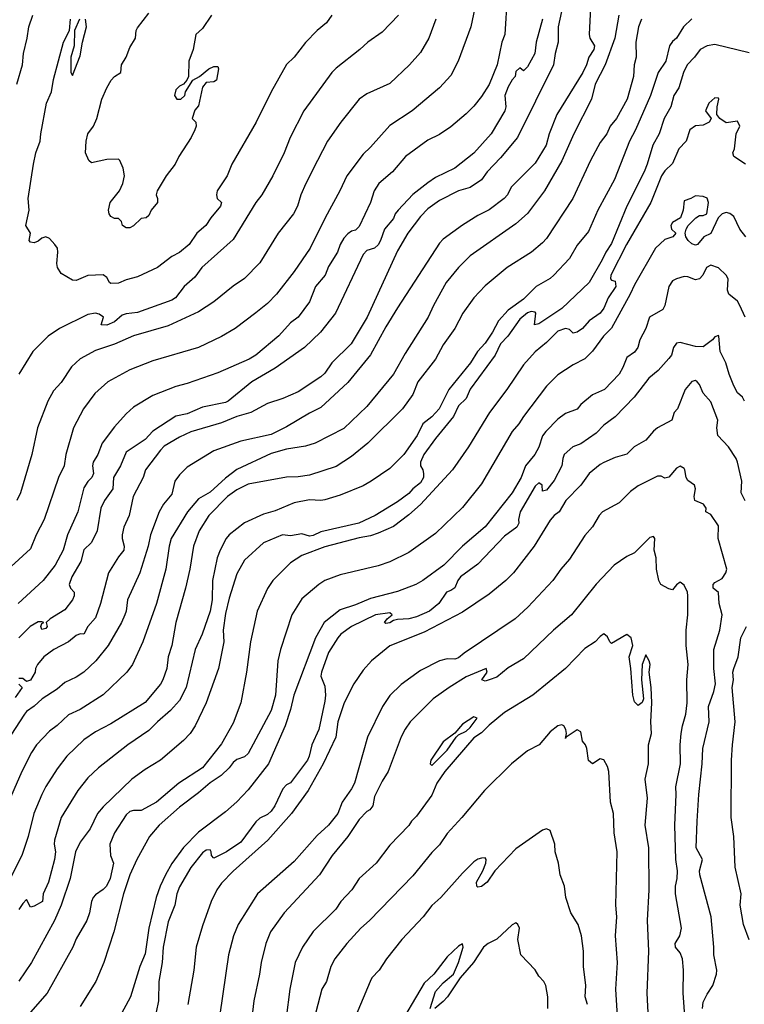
# Model space of a CAD drawing. Header units: metres. Extents: x -46681 to -43747, y -240911 to -237677.
# Tile 430 of 656: x -44526 to -44431, y -239798 to -239670. Entities that reach past the tile are written whole.
import ezdxf

# ---------------------------------------------------------------- set-up
doc = ezdxf.new("R2010")
doc.units = ezdxf.units.M
doc.layers.add('CONTOUR_INDEX', color=1, linetype='Continuous')
doc.layers.add('CONTOUR_INTER', color=3, linetype='Continuous')

msp = doc.modelspace()

# ---------------------------------------------------------------- linework, layer by layer
at = {"layer": 'CONTOUR_INDEX'}
for points, elevation in [([(-44454.43, -239667.52), (-44455.09, -239670.52), (-44455.09, -239672.52), (-44455.48, -239674.02), (-44455.7, -239675.52), (-44460.41, -239685.02), (-44462.6, -239687.68), (-44464.35, -239689.52), (-44465.1, -239690.58), (-44466.6, -239691.58), (-44468.1, -239692.02), (-44470.6, -239693.28), (-44472.1, -239694.35), (-44473.1, -239695.37), (-44474.72, -239697.52), (-44476.1, -239699.84), (-44480.05, -239708.52), (-44482.13, -239712.02), (-44484.66, -239714.52), (-44485.6, -239715.85), (-44486.1, -239716.35), (-44489.1, -239718.33), (-44491.1, -239719.19), (-44493.1, -239719.84), (-44495.27, -239721.02), (-44497.1, -239721.53), (-44499.1, -239722.35), (-44503.1, -239723.53), (-44504.6, -239724.23), (-44506.6, -239725.44), (-44507.1, -239725.93), (-44509.04, -239728.52), (-44509.37, -239729.52), (-44510.66, -239732.02), (-44511.17, -239734.52), (-44511.89, -239736.02), (-44512.09, -239737.02), (-44512.1, -239737.52), (-44511.85, -239738.52), (-44511.9, -239739.02), (-44512.6, -239739.9), (-44513.87, -239742.02), (-44514.93, -239746.02), (-44515.6, -239747.9), (-44516.6, -239749.02), (-44517.1, -239750.04), (-44517.6, -239749.99), (-44518.1, -239750.19), (-44519.1, -239751.05), (-44521.04, -239752.02), (-44522.36, -239753.02), (-44523.17, -239754.02), (-44523.45, -239754.52), (-44523.46, -239755.02), (-44524.1, -239756.04), (-44524.6, -239756.22), (-44525.1, -239755.85), (-44525.6, -239755.82)], 110), ([(-44525.86, -239678.02), (-44525.15, -239675.52), (-44525, -239674.02), (-44524.51, -239672.02), (-44524.31, -239670.52), (-44523.79, -239669.02)], 115), ([(-44475.97, -239669.02), (-44478.1, -239671.24), (-44479.98, -239672.52), (-44481.01, -239673.52), (-44484.1, -239675.93), (-44484.66, -239676.52), (-44488.34, -239681.52), (-44490.13, -239685.02), (-44490.92, -239687.02), (-44492.4, -239690.02), (-44493.83, -239692.52), (-44494.61, -239693.52), (-44497.6, -239698.37), (-44501.66, -239702.02), (-44502.6, -239703.31), (-44504, -239704.52), (-44505.13, -239706.02), (-44505.6, -239706.33), (-44510.1, -239707.94), (-44511.6, -239708.1), (-44512.1, -239708.29), (-44513.1, -239709.15), (-44514.1, -239709.59), (-44514.86, -239709.52), (-44514.54, -239708.52), (-44515.1, -239708.15), (-44515.6, -239708.02), (-44516.6, -239708.19), (-44520.28, -239710.02), (-44521.77, -239711.02), (-44523.8, -239713.02), (-44525.62, -239716.02)], 115), ([(-44430.1, -239673.94), (-44434.6, -239672.86), (-44435.6, -239673.02), (-44436.51, -239673.52), (-44437.23, -239674.52), (-44438.22, -239675.52), (-44438.66, -239676.52), (-44439.27, -239678.52), (-44439.95, -239679.52), (-44440.34, -239681.02), (-44441.19, -239682.52), (-44441.84, -239684.52), (-44442.69, -239686.02), (-44443.41, -239688.52), (-44443.83, -239689.52), (-44446.07, -239694.02), (-44448.1, -239698.9), (-44448.85, -239700.02), (-44449.3, -239701.02), (-44451.01, -239704.02), (-44454.6, -239707.4), (-44457.6, -239709.42), (-44458.16, -239709.52), (-44458, -239708.02), (-44458.1, -239707.9), (-44458.6, -239707.79), (-44459.1, -239707.97), (-44460.1, -239708.81), (-44461.67, -239711.02), (-44462.6, -239712.03), (-44463.32, -239713.52), (-44466.6, -239717.98), (-44467.1, -239719.17), (-44468.1, -239720.16), (-44468.76, -239721.52), (-44471.1, -239724.41), (-44472.63, -239726.52), (-44473.1, -239727.52), (-44473.08, -239728.02), (-44472.77, -239728.52), (-44472.68, -239729.02), (-44472.7, -239729.52), (-44473.1, -239730.24), (-44474.08, -239731.02), (-44474.6, -239731.61), (-44476.1, -239732.73), (-44479, -239734.52), (-44481.14, -239735.52), (-44486.1, -239736.63), (-44487.1, -239737.11), (-44487.6, -239737.21), (-44488.6, -239736.91), (-44490.1, -239737.18), (-44491.11, -239737.02), (-44493.6, -239738.06), (-44496.1, -239740.35), (-44497.1, -239742.14), (-44498.1, -239745.32), (-44498.6, -239747.35), (-44498.89, -239749.52), (-44498.79, -239751.02), (-44499.51, -239754.52), (-44501.11, -239759.02), (-44502.57, -239762.02), (-44503.22, -239763.02), (-44504.1, -239763.94), (-44507.08, -239766.52), (-44509.1, -239767.74), (-44510.84, -239769.02), (-44514.6, -239772.64), (-44515.31, -239773.52), (-44516.3, -239775.52), (-44517.6, -239777.27), (-44518.2, -239778.52), (-44518.9, -239782.02), (-44520.08, -239785.52), (-44520.95, -239787.52), (-44523.96, -239793.02), (-44525.6, -239795.45)], 105), ([(-44430.6, -239732.59), (-44431.15, -239731.52), (-44431.05, -239730.02), (-44431.6, -239727.52), (-44431.8, -239727.02), (-44432.8, -239725.52), (-44434.19, -239724.02), (-44434.34, -239723.02), (-44434.18, -239722.02), (-44435.1, -239719.6), (-44436.1, -239718.5), (-44436.6, -239717.36), (-44436.88, -239717.02), (-44437.1, -239716.84), (-44437.6, -239716.94), (-44438.46, -239718.02), (-44439.45, -239720.52), (-44439.88, -239721.02), (-44440.19, -239722.02), (-44442.1, -239723.04), (-44442.6, -239723.44), (-44443.6, -239724.62), (-44445.11, -239725.52), (-44446.1, -239726.46), (-44447.6, -239726.91), (-44449.1, -239727.57), (-44449.6, -239727.83), (-44451.01, -239729.02), (-44452.11, -239730.52), (-44454.09, -239732.52), (-44454.96, -239734.02), (-44455.6, -239734.48), (-44456.1, -239735.11), (-44458.2, -239738.52), (-44460.91, -239742.02), (-44461.9, -239743.02), (-44464.1, -239744.81), (-44467.6, -239747.17), (-44472.6, -239749.77), (-44477.1, -239751.54), (-44479.49, -239753.52), (-44480.6, -239754.75), (-44481.78, -239756.52), (-44483.05, -239759.02), (-44483.89, -239761.52), (-44484.17, -239763.52), (-44485.83, -239767.02), (-44487.79, -239770.52), (-44489.96, -239773.52), (-44493.03, -239777.02), (-44497.6, -239781.06), (-44499.1, -239782.64), (-44499.72, -239783.52), (-44500.44, -239785.02), (-44501.6, -239788.22), (-44502.43, -239791.02), (-44502.73, -239794.02), (-44503.52, -239798.52)], 100), ([(-44430.1, -239790.03), (-44430.82, -239788.02), (-44431.27, -239785.52), (-44431.15, -239784.02), (-44431.91, -239780.52), (-44432.11, -239776.52), (-44432.45, -239774.02), (-44432.39, -239766.52), (-44432.29, -239764.52), (-44431.94, -239761.52), (-44432.31, -239757.02), (-44432.12, -239756.02), (-44432.21, -239755.02), (-44432.1, -239754.52), (-44431.52, -239753.02), (-44431.16, -239750.52), (-44430.45, -239749.02)], 100), ([(-44525.6, -239756.57), (-44525.18, -239757.02), (-44526.1, -239758.34)], 110), ([(-44451.25, -239798.52), (-44451.54, -239797.52), (-44451.44, -239796.02), (-44451.75, -239793.52), (-44451.75, -239791.52), (-44452, -239789.52), (-44452.47, -239788.02), (-44453.4, -239786.52), (-44454.08, -239784.52), (-44454.26, -239783.02), (-44454.81, -239781.52), (-44455.05, -239780.02), (-44455.48, -239778.52), (-44455.52, -239777.52), (-44456.1, -239775.73), (-44456.6, -239775.51), (-44457.1, -239775.71), (-44460.6, -239778.12), (-44463.37, -239781.02), (-44464.38, -239782.52), (-44465.1, -239783.08), (-44465.6, -239783.17), (-44465.73, -239783.02), (-44465.74, -239782.52), (-44464.91, -239781.02), (-44464.52, -239780.02), (-44464.47, -239779.52), (-44464.6, -239779.3), (-44465.1, -239779.35), (-44465.6, -239779.5), (-44466.1, -239779.85), (-44467.6, -239781.33), (-44470.43, -239784.52), (-44471.6, -239785.57), (-44472.75, -239787.02), (-44475.52, -239790.02), (-44477.54, -239792.52), (-44478.5, -239794.02), (-44479.43, -239795.02), (-44479.68, -239795.52), (-44482.21, -239801.52)], 95)]:
    msp.add_lwpolyline(points, dxfattribs=dict(at, elevation=elevation))
at = {"layer": 'CONTOUR_INTER'}
for points, elevation in [([(-44465.46, -239665.52), (-44466.51, -239670.52), (-44468.15, -239675.02), (-44469.1, -239676.91), (-44470.6, -239678.52), (-44474.18, -239681.52), (-44477.1, -239683.43), (-44479.6, -239686.3), (-44480.6, -239687.22), (-44482.73, -239690.02), (-44483.64, -239692.02), (-44485.54, -239695.52), (-44487.51, -239699.52), (-44489.6, -239702.54), (-44491.9, -239705.52), (-44493.1, -239706.74), (-44494.6, -239707.99), (-44497.33, -239710.02), (-44499.1, -239711.07), (-44502.1, -239712.49), (-44508.1, -239714.27), (-44511.1, -239715.42), (-44513.99, -239717.02), (-44515.69, -239718.52), (-44517.18, -239720.52), (-44518.48, -239723.02), (-44519.45, -239726.52), (-44519.69, -239728.02), (-44520.44, -239729.52), (-44522.31, -239735.02), (-44523.37, -239737.02), (-44524.1, -239738.85), (-44526.6, -239741.16)], 113), ([(-44461.74, -239666.52), (-44462.06, -239671.52), (-44462.46, -239672.52), (-44463.03, -239675.52), (-44464.1, -239678.08), (-44465.1, -239679.63), (-44466.1, -239680.9), (-44467.1, -239681.93), (-44469.1, -239683.64), (-44470.6, -239684.61), (-44472.1, -239685.35), (-44475.04, -239687.52), (-44476.74, -239689.52), (-44478.53, -239691.02), (-44479.13, -239692.02), (-44479.62, -239693.52), (-44481.1, -239696.66), (-44481.6, -239697.14), (-44482.1, -239697.27), (-44482.6, -239697.61), (-44483.1, -239698.18), (-44483.57, -239699.02), (-44483.92, -239700.02), (-44485.1, -239701.89), (-44485.54, -239703.02), (-44486.83, -239704.52), (-44487.6, -239706.52), (-44489.06, -239708.52), (-44490.1, -239709.28), (-44491.6, -239710.96), (-44494.6, -239713.5), (-44495.51, -239714.02), (-44499.6, -239715.81), (-44503.6, -239717.22), (-44505.1, -239717.61), (-44508.1, -239718.78), (-44510.6, -239720.3), (-44511.6, -239721.2), (-44513.1, -239722.89), (-44514.72, -239725.02), (-44515.27, -239726.52), (-44515.88, -239727.52), (-44516, -239728.02), (-44515.85, -239729.02), (-44516.09, -239729.52), (-44516.6, -239730.03), (-44517.1, -239730.9), (-44517.88, -239734.02), (-44519.24, -239737.02), (-44519.84, -239739.02), (-44520.88, -239741.02), (-44522.42, -239743.02), (-44525.72, -239746.02)], 112), ([(-44450.83, -239668.02), (-44451.02, -239671.52), (-44450.95, -239672.02), (-44450.32, -239673.02), (-44450.39, -239673.52), (-44451.07, -239674.52), (-44451.37, -239675.52), (-44451.86, -239676.52), (-44455.25, -239682.02), (-44456.26, -239684.52), (-44456.65, -239686.02), (-44458.1, -239688.36), (-44461.2, -239691.52), (-44461.71, -239692.52), (-44462.12, -239693.02), (-44464.1, -239694.48), (-44465.6, -239695.24), (-44467.6, -239696.51), (-44470.1, -239698.33), (-44470.6, -239698.84), (-44476.1, -239707.32), (-44477.6, -239709.79), (-44479.6, -239713.47), (-44482.6, -239717.1), (-44486.1, -239720.35), (-44487.6, -239721.09), (-44490.6, -239722.91), (-44492.6, -239723.89), (-44496.6, -239724.79), (-44500.1, -239726.02), (-44503.6, -239728.16), (-44504.6, -239729.19), (-44505.2, -239730.02), (-44505.6, -239731.69), (-44506.7, -239733.02), (-44507.26, -239734.02), (-44508.4, -239737.02), (-44508.71, -239738.52), (-44509.79, -239742.02), (-44511.42, -239745.52), (-44511.57, -239747.02), (-44511.76, -239747.52), (-44512.2, -239748.52), (-44513.95, -239751.52), (-44515.53, -239753.52), (-44517.1, -239755.02), (-44518.1, -239755.66), (-44519.6, -239756.35), (-44520.6, -239757.22), (-44522.57, -239758.52), (-44523.6, -239759.47), (-44524.6, -239760.15), (-44524.88, -239760.52), (-44527.79, -239765.02)], 109), ([(-44444.16, -239669.52), (-44444.56, -239670.52), (-44444.93, -239672.52), (-44444.88, -239674.52), (-44445.14, -239675.52), (-44445.2, -239677.02), (-44446.03, -239680.02), (-44447.46, -239682.52), (-44448.25, -239683.52), (-44448.69, -239684.52), (-44449.6, -239685.66), (-44450.83, -239688.02), (-44453.15, -239693.02), (-44456.6, -239698.23), (-44457.1, -239698.82), (-44458.58, -239700.02), (-44461.76, -239702.02), (-44464.6, -239704.43), (-44466.1, -239706.02), (-44467.53, -239708.02), (-44468.58, -239710.02), (-44470.1, -239712.14), (-44471.13, -239714.02), (-44473.41, -239717.02), (-44474.1, -239718.67), (-44475.44, -239720.52), (-44479.97, -239725.02), (-44482.1, -239726.78), (-44484.1, -239728.1), (-44487.6, -239729.22), (-44489.1, -239729.44), (-44490.6, -239729.48), (-44495.6, -239730.4), (-44497.1, -239731.16), (-44498.31, -239732.02), (-44500.76, -239734.52), (-44502.03, -239736.52), (-44502.79, -239738.52), (-44503.26, -239741.52), (-44503.82, -239744.02), (-44505.07, -239748.52), (-44505.61, -239751.52), (-44506.08, -239753.02), (-44506.26, -239754.52), (-44506.77, -239756.02), (-44507.1, -239756.57), (-44509.1, -239758.96), (-44513.6, -239761.79), (-44515.6, -239762.83), (-44517.1, -239763.88), (-44519.32, -239766.02), (-44520.6, -239767.65), (-44522.1, -239769.98), (-44522.62, -239771.02), (-44523.65, -239773.52), (-44524.4, -239776.52), (-44525.24, -239779.02), (-44529.33, -239787.02)], 107), ([(-44447.15, -239669.02), (-44447.65, -239672.02), (-44448.93, -239675.52), (-44450.25, -239678.02), (-44450.7, -239680.02), (-44453.03, -239684.52), (-44454.6, -239688.07), (-44456.84, -239692.02), (-44459.1, -239694.97), (-44460.6, -239696.34), (-44466.6, -239700.53), (-44468.11, -239702.02), (-44469.71, -239704.02), (-44471.4, -239707.02), (-44472.09, -239708.52), (-44475.1, -239713.29), (-44476.59, -239716.02), (-44480.1, -239720.25), (-44483.1, -239723.12), (-44486.87, -239725.02), (-44488.1, -239725.44), (-44490.6, -239725.82), (-44492.6, -239726.37), (-44497.1, -239728.49), (-44498.6, -239729.6), (-44500.6, -239731.44), (-44502.1, -239732.32), (-44503.57, -239734.02), (-44505.7, -239737.52), (-44505.96, -239738.52), (-44506.4, -239741.52), (-44507.62, -239746.02), (-44509.4, -239751.02), (-44510.73, -239754.02), (-44511.48, -239755.02), (-44514.6, -239757.96), (-44517.6, -239759.9), (-44519.1, -239760.6), (-44520.6, -239762.01), (-44521.6, -239762.75), (-44523.31, -239764.52), (-44523.96, -239765.52), (-44525.23, -239768.02), (-44528.05, -239774.52)], 108), ([(-44471.06, -239669.52), (-44472.01, -239672.02), (-44473.1, -239673.89), (-44474.52, -239675.52), (-44477.1, -239677.94), (-44480.1, -239679.31), (-44481.09, -239680.02), (-44483.49, -239683.02), (-44485.24, -239685.52), (-44486.57, -239688.02), (-44488.08, -239691.02), (-44488.71, -239692.52), (-44489.15, -239694.02), (-44489.68, -239695.02), (-44491.68, -239697.52), (-44494.1, -239701.44), (-44496.1, -239703.48), (-44497.6, -239704.47), (-44500.1, -239706.55), (-44502.1, -239707.86), (-44506.1, -239709.68), (-44510.6, -239710.96), (-44513.1, -239712.09), (-44515.6, -239712.88), (-44517.6, -239713.99), (-44518.74, -239715.02), (-44520.1, -239717.07), (-44521.1, -239718.16), (-44521.82, -239719.52), (-44523.17, -239723.02), (-44523.91, -239726.52), (-44525.42, -239731.52), (-44525.87, -239732.52)], 114), ([(-44437.6, -239669.49), (-44438.69, -239670.52), (-44439.6, -239672.01), (-44440.1, -239672.45), (-44440.49, -239673.02), (-44441, -239675.02), (-44441.99, -239676.52), (-44442.98, -239679.52), (-44444.95, -239684.02), (-44445.76, -239685.52), (-44447.72, -239690.52), (-44449.89, -239694.52), (-44451.1, -239697.34), (-44452.6, -239699.12), (-44453.6, -239700.85), (-44455.62, -239703.02), (-44456.1, -239703.47), (-44457.95, -239704.52), (-44459.6, -239706.2), (-44461.6, -239707.64), (-44462.88, -239709.02), (-44463.66, -239710.52), (-44464.6, -239711.95), (-44465.62, -239713.02), (-44466.53, -239714.52), (-44469.37, -239718.02), (-44470.65, -239720.52), (-44471.6, -239721.57), (-44472.79, -239722.52), (-44473.5, -239724.02), (-44475.26, -239726.52), (-44477.1, -239728.33), (-44479.52, -239730.02), (-44480.6, -239730.63), (-44483.6, -239731.85), (-44485.6, -239732.43), (-44486.1, -239732.53), (-44487.6, -239732.45), (-44489.6, -239732.86), (-44492.1, -239733.89), (-44493.6, -239734.32), (-44496.1, -239735.46), (-44498.1, -239737.01), (-44498.49, -239737.52), (-44499.3, -239739.02), (-44499.67, -239740.02), (-44500.27, -239743.02), (-44500.35, -239745.52), (-44500.57, -239747.02), (-44501.65, -239750.02), (-44502.54, -239752.02), (-44503.71, -239757.02), (-44504.6, -239758.7), (-44505.78, -239760.02), (-44507.5, -239761.52), (-44508.6, -239762.66), (-44511.34, -239764.52), (-44515.19, -239767.52), (-44516.6, -239768.86), (-44517.9, -239770.52), (-44520.08, -239774.02), (-44520.96, -239777.02), (-44521.01, -239777.52), (-44520.84, -239778.52), (-44520.94, -239779.52), (-44521.73, -239782.52), (-44522.42, -239784.02), (-44522.54, -239785.02), (-44523.6, -239785.65), (-44524.1, -239785.76), (-44524.6, -239784.76), (-44525.1, -239785.27), (-44525.6, -239786.08)], 106), ([(-44457.13, -239669.52), (-44457.95, -239672.52), (-44458.12, -239674.02), (-44459.1, -239675.76), (-44459.6, -239676.28), (-44460.1, -239675.89), (-44460.6, -239676.4), (-44460.69, -239677.02), (-44461.1, -239677.49), (-44461.6, -239678.4), (-44462.04, -239679.52), (-44461.91, -239681.02), (-44462.03, -239681.52), (-44463.82, -239684.52), (-44466.1, -239687.08), (-44468.58, -239689.02), (-44471.1, -239690.26), (-44472.1, -239690.97), (-44474.1, -239692.5), (-44475.99, -239694.52), (-44476.38, -239695.02), (-44476.6, -239695.6), (-44477.78, -239697.02), (-44478.29, -239698.52), (-44478.6, -239699.05), (-44479.1, -239699.52), (-44480.1, -239699.81), (-44480.6, -239700.34), (-44484.21, -239708.02), (-44486.15, -239710.52), (-44488.24, -239712.52), (-44492.1, -239715.22), (-44495.14, -239717.02), (-44498.23, -239719.52), (-44498.6, -239719.71), (-44501.6, -239720.33), (-44503.6, -239721.17), (-44505.1, -239721.51), (-44508.1, -239723.48), (-44509.1, -239724.53), (-44511.6, -239726.21), (-44512.34, -239728.02), (-44513.22, -239729.52), (-44513.32, -239731.02), (-44514.42, -239732.52), (-44514.88, -239733.52), (-44515.36, -239736.52), (-44516.13, -239738.02), (-44517.1, -239739.01), (-44517.5, -239740.52), (-44518.7, -239742.52), (-44519.04, -239743.52), (-44518.88, -239744.02), (-44518.39, -239744.52), (-44518.4, -239745.02), (-44518.59, -239745.52), (-44519.6, -239746.85), (-44521.54, -239748.02), (-44522.03, -239748.52), (-44521.93, -239749.02), (-44522.1, -239749.3), (-44522.6, -239749.43), (-44522.76, -239749.02), (-44522.6, -239748.64), (-44522.36, -239748.52), (-44522.6, -239748.42), (-44523.1, -239748.44), (-44524.13, -239749.02), (-44525.6, -239750.52)], 111), ([(-44484.67, -239669.02), (-44485.37, -239670.02), (-44486.6, -239671.01), (-44488.1, -239672.57), (-44489.6, -239674.49), (-44490.6, -239675.47), (-44492.61, -239679.02), (-44494.57, -239683.02), (-44497.76, -239688.52), (-44498.36, -239690.02), (-44499.67, -239692.02), (-44499.78, -239692.52), (-44499.68, -239693.02), (-44499.13, -239693.52), (-44499.23, -239694.02), (-44500.51, -239695.52), (-44501.15, -239696.52), (-44502.35, -239697.52), (-44503.32, -239699.02), (-44504.6, -239700.06), (-44505.6, -239700.61), (-44507.46, -239702.02), (-44510.1, -239703.25), (-44511.6, -239703.65), (-44512.6, -239704.08), (-44513.6, -239704.12), (-44513.78, -239704.02), (-44514.1, -239703.34), (-44514.6, -239703), (-44516.6, -239703.07), (-44518.1, -239703.74), (-44518.6, -239703.68), (-44520.1, -239702.84), (-44520.54, -239702.02), (-44520.64, -239701.52), (-44520.5, -239700.02), (-44520.58, -239699.52), (-44520.89, -239699.02), (-44521.6, -239698.22), (-44522.1, -239698.03), (-44522.6, -239698.18), (-44523.1, -239698.61), (-44523.6, -239698.82), (-44524.1, -239698.7), (-44524.25, -239698.52), (-44524.1, -239697.52), (-44524.7, -239696.52), (-44524.28, -239694.52), (-44524.4, -239693.02), (-44523.72, -239688.52), (-44523.38, -239687.02), (-44522.81, -239685.52), (-44522.74, -239684.52), (-44522.01, -239680.52), (-44521.36, -239679.02), (-44521.1, -239677.42), (-44519.78, -239672.52), (-44518.99, -239671.02), (-44518.87, -239669.52)], 116), ([(-44517.68, -239669.52), (-44518.35, -239671.02), (-44518.38, -239673.02), (-44518.82, -239674.52), (-44518.82, -239676.52), (-44518.6, -239676.92), (-44517.6, -239674.34), (-44517.29, -239672.52), (-44516.78, -239670.52), (-44516.91, -239669.52)], 116), ([(-44500.41, -239669.02), (-44501.6, -239670.73), (-44502.45, -239671.52), (-44502.82, -239673.52), (-44503.39, -239675.02), (-44503.43, -239677.02), (-44503.65, -239677.52), (-44504.1, -239678.03), (-44504.6, -239678.29), (-44505.1, -239678.77), (-44505.27, -239679.52), (-44504.96, -239680.02), (-44504.44, -239680.02), (-44503.92, -239679.52), (-44503.82, -239679.02), (-44502.87, -239677.52), (-44501.97, -239677.02), (-44500.78, -239676.02), (-44500.1, -239675.71), (-44499.6, -239675.72), (-44499.51, -239676.02), (-44499.77, -239677.52), (-44500.1, -239677.75), (-44501.1, -239677.84), (-44501.6, -239678.43), (-44502.1, -239680.89), (-44502.6, -239681.43), (-44502.93, -239682.52), (-44502.48, -239683.02), (-44502.43, -239683.52), (-44502.6, -239684.02), (-44503.07, -239685.02), (-44504.67, -239687.52), (-44505.15, -239688.52), (-44506.35, -239690.02), (-44507.54, -239692.02), (-44507.67, -239692.52), (-44507.46, -239693.02), (-44507.49, -239693.52), (-44508.31, -239694.52), (-44508.6, -239695.23), (-44508.98, -239695.52), (-44509.6, -239695.63), (-44510.6, -239696.6), (-44511.1, -239696.83), (-44511.6, -239696.84), (-44512.06, -239696.52), (-44512.21, -239696.02), (-44512.6, -239695.6), (-44513.1, -239695.6), (-44513.6, -239695.36), (-44513.8, -239695.02), (-44513.88, -239694.52), (-44513.68, -239693.52), (-44512.46, -239692.02), (-44512, -239691.02), (-44511.8, -239690.02), (-44511.96, -239689.02), (-44512.41, -239688.02), (-44512.6, -239687.86), (-44514.1, -239687.89), (-44516.1, -239688.34), (-44516.48, -239688.02), (-44516.91, -239687.02), (-44516.82, -239685.52), (-44516.6, -239684.54), (-44515.87, -239683.52), (-44515.42, -239682.52), (-44514.74, -239680.02), (-44514.1, -239678.52), (-44513.53, -239677.52), (-44513.1, -239677.05), (-44512.28, -239676.52), (-44512.17, -239675.52), (-44511.56, -239674.52), (-44511.1, -239673.24), (-44510.37, -239672.02), (-44510.25, -239671.02), (-44510.1, -239670.67), (-44508.6, -239668.75)], 117), ([(-44430.57, -239688.52), (-44432.09, -239687.52), (-44432.22, -239687.02), (-44432.02, -239686.52), (-44431.79, -239684.52), (-44431.3, -239683.52), (-44431.6, -239682.9), (-44433.1, -239683.12), (-44433.92, -239682.52), (-44434.32, -239682.02), (-44434.27, -239681.02), (-44434.05, -239680.02), (-44434.1, -239679.89), (-44434.6, -239679.81), (-44435.37, -239680.52), (-44435.78, -239681.52), (-44435.06, -239682.52), (-44435.34, -239683.02), (-44436.1, -239683.4), (-44437.1, -239683.48), (-44437.85, -239684.02), (-44438.35, -239685.52), (-44439.28, -239686.52), (-44440.1, -239688.43), (-44441.1, -239689.38), (-44441.55, -239690.02), (-44442.95, -239693.52), (-44446.15, -239699.02), (-44448.18, -239703.02), (-44448.24, -239703.52), (-44448.1, -239703.7), (-44447.6, -239703.84), (-44447.53, -239704.52), (-44448.55, -239706.02), (-44449.1, -239707.38), (-44449.6, -239708.03), (-44451.03, -239709.02), (-44451.87, -239710.02), (-44452.6, -239710.48), (-44453.1, -239710.64), (-44453.6, -239710.15), (-44454.1, -239710.01), (-44455.1, -239710.38), (-44456.6, -239711.85), (-44458.1, -239713.09), (-44459.6, -239714.77), (-44461.8, -239718.02), (-44464.06, -239721.02), (-44466.79, -239725.52), (-44468.89, -239728.52), (-44473.1, -239733.07), (-44474.6, -239734.42), (-44476.6, -239735.92), (-44478.6, -239736.8), (-44479.6, -239737.16), (-44481.1, -239737.42), (-44485.6, -239738.6), (-44488.6, -239739.73), (-44490.1, -239740.68), (-44492.41, -239743.02), (-44493.1, -239744.04), (-44494.45, -239747.02), (-44495.3, -239751.02), (-44495.83, -239755.02), (-44496.58, -239759.02), (-44497.6, -239761.7), (-44499.1, -239764.41), (-44501.6, -239767.53), (-44504.71, -239769.52), (-44507.6, -239772.02), (-44509.6, -239773.11), (-44510.6, -239773.12), (-44511.1, -239773.26), (-44511.6, -239773.68), (-44513.1, -239776.03), (-44513.7, -239777.52), (-44513.62, -239779.02), (-44513.25, -239780.02), (-44513.67, -239782.02), (-44514.17, -239783.02), (-44514.6, -239783.48), (-44515.6, -239784.15), (-44515.89, -239784.52), (-44516.1, -239785.03), (-44516.36, -239786.52), (-44516.74, -239787.52), (-44518.1, -239789.93), (-44518.55, -239791.02), (-44521.92, -239797.02), (-44524.1, -239799.5)], 104), ([(-44430.54, -239698.02), (-44431.29, -239697.02), (-44432.1, -239695.36), (-44432.6, -239694.97), (-44433.1, -239694.85), (-44433.6, -239695.01), (-44434.13, -239695.52), (-44435.1, -239697.57), (-44436.04, -239698.02), (-44436.83, -239699.02), (-44437.1, -239699.13), (-44437.6, -239698.92), (-44438.05, -239698.52), (-44438.37, -239698.02), (-44438.46, -239697.52), (-44438.35, -239697.02), (-44438.05, -239696.52), (-44437.06, -239695.52), (-44436.6, -239695.24), (-44436.1, -239695.22), (-44435.61, -239695.02), (-44435.41, -239693.52), (-44435.6, -239692.96), (-44436.1, -239692.76), (-44437.1, -239692.64), (-44437.7, -239693.02), (-44438.6, -239693.32), (-44438.74, -239694.52), (-44439.05, -239695.52), (-44440.1, -239696.15), (-44440.33, -239696.52), (-44440.26, -239697.02), (-44439.66, -239697.52), (-44440.09, -239698.02), (-44441.1, -239698.39), (-44442.36, -239699.52), (-44445.1, -239704.31), (-44445.64, -239705.52), (-44448.1, -239709.97), (-44449.15, -239711.02), (-44450.6, -239713.01), (-44451.6, -239714), (-44453.1, -239714.76), (-44455.1, -239716.1), (-44456.6, -239717.56), (-44459.62, -239721.52), (-44460.2, -239722.52), (-44461.07, -239723.52), (-44465.1, -239730.34), (-44467.6, -239733.47), (-44471.1, -239736.86), (-44474.6, -239739.33), (-44477.1, -239740.55), (-44478.6, -239741.07), (-44483.6, -239742.27), (-44485.6, -239743.01), (-44486.38, -239743.52), (-44488.6, -239745.4), (-44489.93, -239747.52), (-44491.41, -239752.02), (-44491.73, -239753.52), (-44492.05, -239758.02), (-44492.6, -239760.02), (-44495.6, -239765.64), (-44496.1, -239766.11), (-44497.1, -239766.44), (-44497.6, -239766.83), (-44498.11, -239767.52), (-44499.17, -239768.52), (-44500.6, -239769.49), (-44502.1, -239770.79), (-44504.6, -239772.67), (-44507.26, -239775.02), (-44508.51, -239776.52), (-44510.18, -239779.52), (-44511.1, -239781.53), (-44511.94, -239784.02), (-44513.21, -239789.02), (-44514.48, -239793.02), (-44515.56, -239795.52), (-44517.6, -239798.79)], 103), ([(-44430.63, -239708.52), (-44431.29, -239707.02), (-44431.6, -239706.46), (-44432.73, -239705.52), (-44432.92, -239705.02), (-44432.84, -239703.52), (-44433.09, -239703.02), (-44434.1, -239702.08), (-44435.1, -239701.75), (-44435.67, -239702.02), (-44436.16, -239703.02), (-44436.6, -239703.52), (-44437.1, -239703.66), (-44438.1, -239703.24), (-44438.6, -239703.23), (-44439.6, -239703.54), (-44440.1, -239703.78), (-44440.58, -239704.52), (-44441.12, -239707.02), (-44441.39, -239707.52), (-44443.14, -239708.52), (-44443.59, -239710.02), (-44444.38, -239711.52), (-44444.65, -239712.52), (-44445.1, -239713.1), (-44446.1, -239713.8), (-44446.6, -239715.12), (-44447.11, -239716.02), (-44449.03, -239718.02), (-44450.6, -239718.72), (-44452.1, -239719.97), (-44452.6, -239720.58), (-44454.1, -239721.13), (-44455.1, -239721.91), (-44456.69, -239723.52), (-44457.1, -239724.05), (-44457.6, -239725.57), (-44458.14, -239726.52), (-44459.33, -239728.02), (-44459.91, -239729.52), (-44461.07, -239731.52), (-44464.6, -239735.99), (-44467.6, -239738.53), (-44470.03, -239741.02), (-44472.76, -239743.02), (-44473.71, -239743.52), (-44476.1, -239744.44), (-44479.6, -239745.36), (-44481.6, -239746.21), (-44483.6, -239746.84), (-44485.7, -239748.52), (-44486.81, -239750.52), (-44489.64, -239758.02), (-44490.1, -239759.91), (-44490.79, -239762.02), (-44492.98, -239767.02), (-44495.6, -239770.4), (-44497.1, -239771.97), (-44498.6, -239773.31), (-44502.1, -239775.97), (-44504.1, -239777.96), (-44505.6, -239780.07), (-44506.42, -239781.52), (-44507.13, -239783.02), (-44507.64, -239784.52), (-44508.6, -239788.52), (-44509.1, -239791.86), (-44509.78, -239793.52), (-44511.01, -239797.52), (-44513.98, -239803.02)], 102), ([(-44430.69, -239719.52), (-44430.96, -239719.02), (-44431.6, -239718.45), (-44432.1, -239717.52), (-44432.72, -239716.02), (-44433.16, -239714.52), (-44433.87, -239713.02), (-44434.05, -239711.02), (-44434.1, -239710.94), (-44434.6, -239711.11), (-44434.89, -239711.52), (-44436.1, -239712.4), (-44437.1, -239712.39), (-44439.1, -239711.86), (-44439.6, -239711.93), (-44439.97, -239712.52), (-44440.26, -239713.52), (-44440.6, -239713.96), (-44441.98, -239715.52), (-44443.21, -239716.52), (-44445.11, -239719.02), (-44447.6, -239721.57), (-44449.1, -239722.68), (-44450.1, -239723.72), (-44452.1, -239725.12), (-44453.14, -239725.52), (-44454.29, -239726.52), (-44454.48, -239727.02), (-44454.59, -239728.02), (-44455.6, -239729.92), (-44456.6, -239731.17), (-44457.1, -239731.32), (-44457.16, -239730.52), (-44457.6, -239730.23), (-44458.1, -239730.64), (-44460.05, -239734.02), (-44460.26, -239735.02), (-44460.22, -239735.52), (-44460.49, -239736.02), (-44462.1, -239737.22), (-44465.6, -239740.89), (-44467.83, -239742.52), (-44468.21, -239743.02), (-44468.6, -239743.96), (-44469.1, -239744.33), (-44469.66, -239744.52), (-44470.68, -239746.02), (-44471.91, -239747.02), (-44473.6, -239747.76), (-44474.6, -239748.01), (-44476.1, -239748.12), (-44476.6, -239748.24), (-44477.1, -239748.56), (-44477.6, -239748.63), (-44477.8, -239748.52), (-44477.44, -239748.02), (-44476.78, -239747.52), (-44477.1, -239747.22), (-44478.97, -239747.52), (-44482.1, -239749.02), (-44483.48, -239750.02), (-44483.91, -239750.52), (-44485.1, -239752.44), (-44486.05, -239755.02), (-44486.1, -239755.52), (-44485.6, -239756.84), (-44485.5, -239758.02), (-44485.6, -239758.79), (-44486.38, -239762.52), (-44487.28, -239764.52), (-44487.63, -239766.02), (-44487.88, -239766.52), (-44490.1, -239769.48), (-44490.6, -239769.76), (-44491.1, -239770.28), (-44492.13, -239772.52), (-44492.6, -239773.2), (-44493.1, -239773.63), (-44494.1, -239774.13), (-44494.6, -239774.59), (-44496.6, -239777.26), (-44498.45, -239778.52), (-44500.1, -239779.36), (-44500.4, -239779.02), (-44500.44, -239778.52), (-44500.6, -239778.25), (-44501.1, -239778.3), (-44501.6, -239778.64), (-44503.1, -239780.57), (-44504.6, -239783.09), (-44504.95, -239784.02), (-44505.21, -239785.52), (-44506.1, -239787.7), (-44506.74, -239791.02), (-44506.88, -239793.02), (-44507.31, -239795.52), (-44507.35, -239798.02), (-44507.67, -239799.52)], 101), ([(-44436.19, -239799.02), (-44436.1, -239798.22), (-44435.6, -239797.17), (-44434.84, -239796.02), (-44434.36, -239794.52), (-44434.32, -239794.02), (-44434.7, -239792.02), (-44434.69, -239791.02), (-44435.08, -239787.02), (-44436.54, -239781.52), (-44436.59, -239781.02), (-44436.21, -239779.52), (-44437.02, -239778.02), (-44436.91, -239774.52), (-44436.69, -239771.02), (-44436.22, -239767.02), (-44436.16, -239765.02), (-44435.32, -239761.52), (-44435.39, -239759.52), (-44434.71, -239757.52), (-44434.51, -239756.52), (-44434.69, -239754.52), (-44434.69, -239752.02), (-44433.94, -239749.52), (-44433.61, -239747.52), (-44434, -239746.02), (-44434.1, -239744.58), (-44434.79, -239744.02), (-44434.78, -239743.52), (-44434.6, -239743.28), (-44433.6, -239742.73), (-44433.14, -239742.02), (-44433.03, -239741.52), (-44434.16, -239737.52), (-44434.1, -239735.86), (-44435.1, -239734.36), (-44435.74, -239734.02), (-44435.7, -239733.52), (-44436.06, -239733.02), (-44437.18, -239732.52), (-44437.28, -239732.02), (-44437.09, -239731.02), (-44437.23, -239730.52), (-44438.1, -239729.93), (-44438.33, -239729.52), (-44438.49, -239728.52), (-44438.6, -239728.33), (-44439.1, -239728.03), (-44439.6, -239728.32), (-44440.6, -239729.48), (-44441.1, -239729.6), (-44441.6, -239729.37), (-44442.1, -239729.33), (-44444.6, -239730.63), (-44445.6, -239731.36), (-44447.1, -239732.84), (-44449.28, -239734.02), (-44449.73, -239734.52), (-44450.6, -239735.98), (-44451.6, -239737.12), (-44453.6, -239740.2), (-44454.73, -239741.52), (-44455.76, -239743.02), (-44459.05, -239746.52), (-44460.69, -239748.02), (-44467.38, -239752.52), (-44468.1, -239753.12), (-44468.6, -239753.31), (-44469.6, -239753.26), (-44470.6, -239753.51), (-44473.1, -239754.78), (-44475.6, -239756.62), (-44477.1, -239758.05), (-44478.03, -239759.52), (-44479.99, -239763.52), (-44481.72, -239769.52), (-44482.1, -239770.28), (-44483.31, -239772.02), (-44483.89, -239773.52), (-44485.1, -239775.05), (-44486.6, -239776.4), (-44489.6, -239779.8), (-44494.42, -239784.02), (-44496.91, -239788.02), (-44497.54, -239789.52), (-44498.18, -239792.02), (-44499.73, -239802.52)], 99), ([(-44438.51, -239800.02), (-44438.74, -239797.02), (-44438.67, -239794.02), (-44438.81, -239792.52), (-44439.1, -239791.73), (-44439.73, -239791.02), (-44439.76, -239790.52), (-44439.16, -239789.52), (-44438.94, -239788.52), (-44439.74, -239784.02), (-44439.74, -239783.02), (-44439.51, -239782.02), (-44439.45, -239781.02), (-44439.69, -239779.52), (-44439.82, -239775.02), (-44439.63, -239771.02), (-44439.69, -239770.02), (-44439.05, -239767.02), (-44439.1, -239764.52), (-44438.99, -239763.02), (-44438.83, -239762.02), (-44438.37, -239760.52), (-44438.18, -239759.02), (-44438.25, -239756.02), (-44438.05, -239754.02), (-44438.32, -239751.52), (-44438.35, -239749.52), (-44438.11, -239747.52), (-44438.09, -239745.02), (-44438.17, -239744.52), (-44438.6, -239743.63), (-44439.1, -239743.22), (-44439.6, -239743.58), (-44440.1, -239744.21), (-44440.6, -239744.12), (-44441.66, -239743.52), (-44441.91, -239743.02), (-44442.23, -239741.52), (-44442.24, -239740.02), (-44442.51, -239739.02), (-44442.41, -239737.52), (-44442.6, -239737.23), (-44443.1, -239737.37), (-44445.1, -239739.4), (-44446.1, -239739.88), (-44447.73, -239741.02), (-44450.1, -239743.48), (-44453.31, -239747.52), (-44455.67, -239749.52), (-44459.6, -239753.26), (-44461.6, -239754.44), (-44463.1, -239755.65), (-44464.1, -239756.03), (-44464.6, -239756.17), (-44465.06, -239756.02), (-44464.38, -239755.02), (-44464.49, -239754.52), (-44467.1, -239755.64), (-44469.34, -239757.02), (-44471.44, -239758.52), (-44474.44, -239761.52), (-44475.1, -239762.47), (-44475.6, -239763.48), (-44477.3, -239768.02), (-44478.1, -239769.27), (-44479.1, -239771.29), (-44479.32, -239772.52), (-44479.69, -239773.02), (-44480.1, -239773.25), (-44481.1, -239774.28), (-44482.57, -239776.52), (-44484.64, -239779.02), (-44486.31, -239781.52), (-44490.92, -239786.52), (-44492.72, -239789.02), (-44493.32, -239790.52), (-44493.94, -239793.02), (-44494.12, -239794.52), (-44494.87, -239798.02), (-44495.6, -239804.3)], 98), ([(-44443.11, -239803.02), (-44443.43, -239797.02), (-44443.22, -239791.52), (-44443.4, -239787.52), (-44443.17, -239783.52), (-44443.2, -239778.02), (-44443.7, -239775.02), (-44443.39, -239771.52), (-44443.7, -239769.02), (-44443.25, -239767.02), (-44443.26, -239764.52), (-44442.85, -239763.02), (-44442.94, -239761.52), (-44442.83, -239759.02), (-44442.89, -239757.02), (-44443.18, -239755.02), (-44443.05, -239754.02), (-44443.17, -239753.52), (-44443.6, -239752.73), (-44444.08, -239754.02), (-44444.19, -239756.02), (-44443.9, -239758.52), (-44444.1, -239758.98), (-44444.6, -239759.37), (-44445.1, -239758.9), (-44445.32, -239758.02), (-44445.57, -239754.52), (-44445.8, -239753.02), (-44445.29, -239751.52), (-44445.52, -239750.52), (-44446.1, -239750.07), (-44448.1, -239751.25), (-44448.33, -239751.02), (-44448.6, -239750.37), (-44449.1, -239750.01), (-44449.6, -239750.32), (-44450.24, -239751.02), (-44451.6, -239751.93), (-44454.1, -239754.52), (-44458.37, -239758.02), (-44462.1, -239760.31), (-44464.1, -239761.96), (-44465.1, -239762.96), (-44466.1, -239763.62), (-44469.89, -239768.02), (-44470.93, -239769.52), (-44471.6, -239771.11), (-44473.6, -239773.85), (-44474.27, -239774.52), (-44474.6, -239775.09), (-44477.1, -239777.67), (-44478.87, -239780.02), (-44481.09, -239782.02), (-44482.08, -239783.52), (-44483.51, -239785.02), (-44484.16, -239786.02), (-44487.1, -239788.94), (-44488.53, -239791.02), (-44489.48, -239793.02), (-44490.15, -239796.52), (-44491.15, -239804.02)], 97), ([(-44466.1, -239760.87), (-44467.6, -239761.82), (-44468.6, -239762.99), (-44470.1, -239764.13), (-44471.72, -239766.52), (-44471.83, -239767.02), (-44471.6, -239767.24), (-44469.6, -239765.24), (-44468.42, -239763.52), (-44468.1, -239763.22), (-44467.1, -239762.71), (-44466.6, -239762.25), (-44465.65, -239761.02), (-44466.1, -239760.87)], 97), ([(-44447.29, -239800.02), (-44447.51, -239796.52), (-44447.31, -239793.02), (-44447.58, -239789.52), (-44447.41, -239787.02), (-44447.51, -239785.52), (-44447.36, -239778.52), (-44447.75, -239776.02), (-44447.85, -239773.52), (-44448.21, -239772.02), (-44448.44, -239768.02), (-44448.6, -239767.35), (-44449.1, -239766.5), (-44449.6, -239766.35), (-44450.6, -239766.99), (-44451.1, -239766.57), (-44451.34, -239765.02), (-44451.5, -239764.52), (-44451.87, -239764.02), (-44452.1, -239762.8), (-44452.6, -239762.54), (-44454.02, -239763.52), (-44454.1, -239763.69), (-44453.97, -239763.02), (-44454.06, -239762.52), (-44454.32, -239762.02), (-44454.6, -239761.91), (-44455.1, -239762.05), (-44456.1, -239762.84), (-44457.54, -239764.52), (-44459.1, -239765.32), (-44461.19, -239767.02), (-44464.72, -239770.52), (-44467.66, -239774.02), (-44469.6, -239776.11), (-44470.6, -239777.61), (-44471.6, -239778.63), (-44474.1, -239781.69), (-44479.76, -239787.52), (-44480.88, -239788.52), (-44482.73, -239790.52), (-44484.29, -239792.52), (-44484.8, -239793.52), (-44485.38, -239795.52), (-44485.97, -239796.52), (-44487.04, -239800.52)], 96), ([(-44456.42, -239799.02), (-44456.44, -239797.52), (-44456.7, -239796.02), (-44456.94, -239795.52), (-44457.6, -239794.79), (-44458.1, -239793.97), (-44459.96, -239792.02), (-44460.36, -239790.02), (-44460.15, -239788.52), (-44460.33, -239788.02), (-44460.6, -239787.83), (-44461.1, -239788.07), (-44463.1, -239789.97), (-44464.22, -239790.52), (-44464.82, -239791.02), (-44466.15, -239793.02), (-44467.88, -239795.02), (-44469.54, -239797.52), (-44470.1, -239798.14), (-44471.2, -239799.02)], 94), ([(-44471.81, -239799.02), (-44471.1, -239796.79), (-44470.1, -239795.68), (-44468.76, -239794.52), (-44468.12, -239793.02), (-44467.52, -239791.02), (-44467.6, -239790.59), (-44468.1, -239790.87), (-44469.6, -239792.27), (-44471.35, -239794.52), (-44472.6, -239795.7), (-44476.29, -239802.02)], 94)]:
    msp.add_lwpolyline(points, dxfattribs=dict(at, elevation=elevation))

doc.saveas('drawing.dxf')
